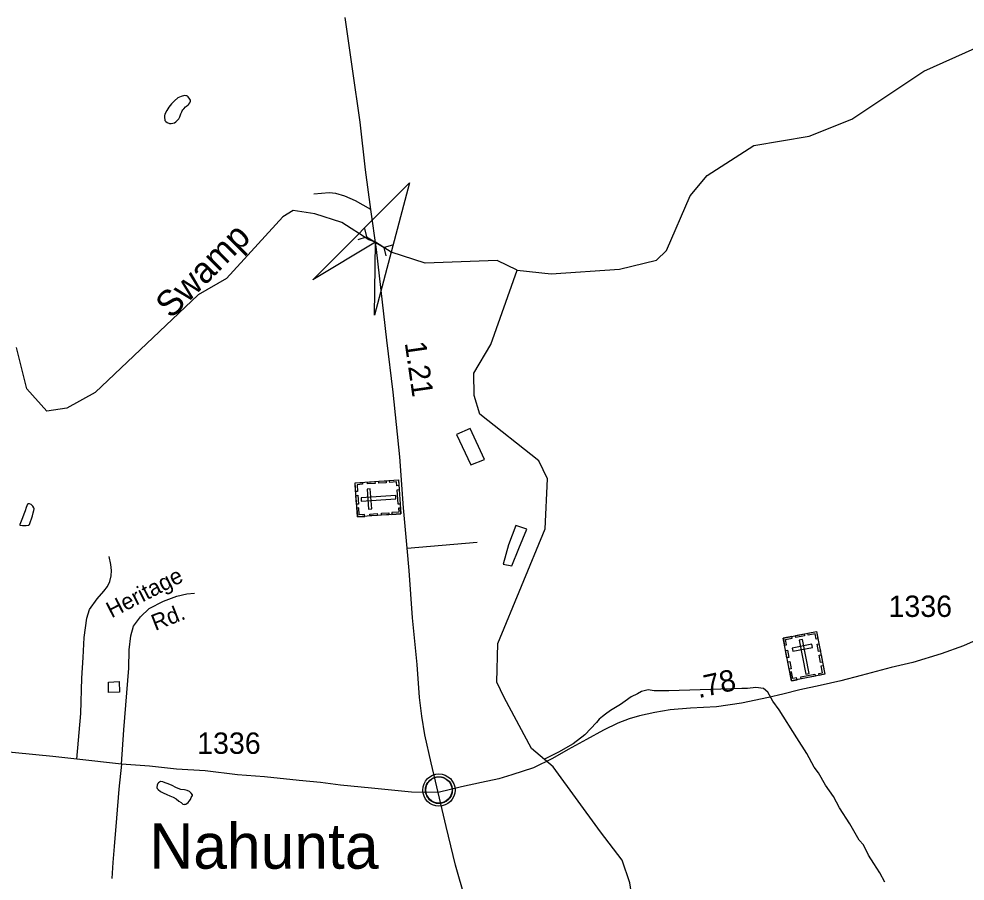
# Model space of a CAD drawing. Extents: x 2206922 to 2357709, y 510027 to 673830.
# Drawn here: x 2276077 to 2281610, y 640518 to 645561 of the extents above; entities that cross this region are included whole.
import ezdxf

# ---------------------------------------------------------------- set-up
doc = ezdxf.new("R2010")
doc.units = 0
for name, color, linetype in [('Exist Civil Demographics Community CELL', 7, 'Continuous'), ('Exist Civil Demographics Community Label', 7, 'Continuous'), ('Exist Cultural Cemetery CELL', 7, 'Continuous'), ('Exist Hydrographic Creek Single Shore', 7, 'Continuous'), ('Exist Hydrographic Creek Single Shore Label', 7, 'Continuous'), ('Exist Hydrographic Misc Water Feature', 7, 'Continuous'), ('Exist Road Non-System Type 51', 7, 'Continuous'), ('Exist Road Non-System Type 51 Label', 7, 'Continuous'), ('Exist Road Primary NC Attributed', 7, 'Continuous'), ('Exist Road Primary NC Mileage Hundredths English Label', 7, 'Continuous'), ('Exist Road Secondary Mileage Hundredths English Label', 7, 'Continuous'), ('Exist Road Secondary Structure Culvert Attributed CELL', 7, 'Continuous'), ('Exist Road Secondary Structure Culvert CELL', 7, 'Continuous'), ('Exist Road Secondary Type 51 Attributed', 7, 'Continuous'), ('Exist Road Secondary Type 51 Number Label', 7, 'Continuous')]:
    doc.layers.add(name, color=color, linetype=linetype)

msp = doc.modelspace()

# ---------------------------------------------------------------- linework, layer by layer
at = {"layer": 'Exist Civil Demographics Community CELL'}
msp.add_lwpolyline([(2278455.1, 641063.1), (2278456.1, 641068.7), (2278457.9, 641075.3), (2278460.8, 641082.5), (2278463.7, 641088.2), (2278467.1, 641094), (2278470.8, 641099.1), (2278474.8, 641103.5), (2278479.4, 641108.1), (2278484.9, 641112.7), (2278490.3, 641116.3), (2278495.2, 641119.2), (2278500.3, 641121.6), (2278505.7, 641123.9), (2278511.4, 641125.7), (2278515.7, 641126.9), (2278520.5, 641127.6), (2278524.7, 641128.4), (2278531, 641128.6), (2278535.5, 641128.5), (2278541.1, 641128.3), (2278546, 641127.5), (2278550.9, 641126.5), (2278555.9, 641125.1), (2278561.1, 641123.2), (2278567.8, 641120.3), (2278574, 641116.8), (2278579.1, 641113.2), (2278584.3, 641109.2), (2278587.6, 641106.1), (2278591.7, 641101.7), (2278595.6, 641097), (2278598.6, 641092.4), (2278601.8, 641087.4), (2278604.2, 641082.2), (2278606.2, 641077.2), (2278607.8, 641072.2), (2278609.1, 641067.6), (2278610.2, 641061.6), (2278610.8, 641056.9), (2278611.1, 641050.9), (2278610.9, 641045.1), (2278610.3, 641039.4), (2278609.4, 641033.9), (2278607.7, 641027.8), (2278605.9, 641021.9), (2278603.6, 641016.9), (2278600.4, 641010.9), (2278597.1, 641005.5), (2278593.7, 641000.8), (2278589.4, 640996.1), (2278584.2, 640991.1), (2278579.1, 640987), (2278574.1, 640983.6), (2278569.8, 640981.1), (2278563, 640977.8), (2278555.8, 640975.1), (2278549.9, 640973.6), (2278543.3, 640972.3), (2278538.9, 640971.9), (2278534.4, 640971.6), (2278528.8, 640971.6), (2278524.5, 640972), (2278518.9, 640972.8), (2278513, 640974.1), (2278508.4, 640975.4), (2278503.2, 640977.2), (2278498.6, 640979.2), (2278494.7, 640981.5), (2278487.9, 640985.5), (2278482.3, 640989.8), (2278477.4, 640994.3), (2278472.9, 640999.2), (2278469.7, 641003.1), (2278466.8, 641007.3), (2278462.7, 641014.4), (2278461, 641017.9), (2278459.2, 641022), (2278456.7, 641030.2), (2278455.1, 641037.2), (2278454.4, 641042.4), (2278454.1, 641048.7), (2278454, 641053.4), (2278454.6, 641059.8)], close=True, dxfattribs=at)
for centre, radius in [((2278532.7, 641050.7), 94.3), ((2278532.5, 641051), 76.7)]:
    msp.add_circle(centre, radius, dxfattribs=at)
at = {"layer": 'Exist Cultural Cemetery CELL'}
for points in [[(2278055.9, 642648.5), (2278042.1, 642847.1), (2278296.1, 642864.8), (2278309.9, 642666.2)], [(2278085.3, 642850.2), (2278086.1, 642838.8), (2278054, 642836.6), (2278056.8, 642796.2), (2278045.7, 642795.4), (2278042.1, 642847.2)], [(2278159, 642843.9), (2278115.8, 642840.9), (2278115, 642852.2), (2278158.2, 642855.2)], [(2278224.8, 642848.4), (2278181.6, 642845.4), (2278180.8, 642856.8), (2278224, 642859.8)], [(2278298.4, 642831.7), (2278286.9, 642830.9), (2278285.4, 642852.9), (2278245.1, 642850.1), (2278244.3, 642861.2), (2278296.1, 642864.8)], [(2278050.8, 642722.4), (2278047.2, 642774.1), (2278058.5, 642774.9), (2278062.1, 642723.2)], [(2278077.6, 642759.3), (2278078.9, 642740.6), (2278281.2, 642754.7), (2278279.9, 642773.4)], [(2278121, 642693.9), (2278139.6, 642695.2), (2278131.4, 642812.7), (2278112.8, 642811.4)], [(2278294.5, 642722.7), (2278288.6, 642807.4), (2278299.9, 642808.1), (2278305.8, 642723.5)], [(2278099.1, 642651.5), (2278098.3, 642662.8), (2278066.2, 642660.6), (2278063.4, 642701), (2278052.3, 642700.3), (2278055.9, 642648.5)], [(2278173.1, 642656.6), (2278129.9, 642653.6), (2278129.1, 642665), (2278172.3, 642668)], [(2278240.2, 642661.3), (2278196.9, 642658.3), (2278196.2, 642669.6), (2278239.4, 642672.6)], [(2278307.6, 642699.2), (2278296.1, 642698.4), (2278297.6, 642676.4), (2278257.3, 642673.6), (2278258.1, 642662.5), (2278309.9, 642666.1)], [(2280545.5, 641939.6), (2280740.9, 641977.8), (2280789.8, 641727.9), (2280594.4, 641689.7)], [(2280553.8, 641897.1), (2280565, 641899.3), (2280558.8, 641930.9), (2280598.6, 641938.6), (2280596.5, 641949.6), (2280545.5, 641939.6)], [(2280618.2, 641953.8), (2280669.1, 641963.7), (2280671.3, 641952.5), (2280620.4, 641942.6)], [(2280749.3, 641935.3), (2280738.2, 641933.1), (2280732, 641964.7), (2280692.2, 641956.9), (2280690, 641967.8), (2280741, 641977.8)], [(2280598.6, 641880.6), (2280602.2, 641862.3), (2280717.8, 641884.9), (2280714.2, 641903.2)], [(2280658.1, 641931.8), (2280639.8, 641928.2), (2280678.7, 641729.2), (2280697, 641732.7)], [(2280752.1, 641861.3), (2280743.8, 641903.9), (2280755, 641906), (2280763.3, 641863.5)], [(2280568, 641824.3), (2280559.7, 641866.8), (2280570.9, 641869), (2280579.2, 641826.5)], [(2280764.7, 641796.6), (2280756.4, 641839.1), (2280767.6, 641841.3), (2280775.9, 641798.8)], [(2280580.9, 641758.3), (2280572.6, 641800.8), (2280583.8, 641803), (2280592.1, 641760.5)], [(2280757.2, 641721.5), (2280755, 641732.8), (2280776.6, 641737), (2280768.9, 641776.7), (2280779.8, 641778.8), (2280789.8, 641727.9)], [(2280626.8, 641696.1), (2280624.6, 641707.4), (2280603, 641703.1), (2280595.3, 641742.8), (2280584.4, 641740.7), (2280594.3, 641689.7)], [(2280648.6, 641712), (2280731.8, 641728.3), (2280734, 641717.1), (2280650.7, 641700.8)]]:
    msp.add_lwpolyline(points, close=True, dxfattribs=at)
at = {"layer": 'Exist Hydrographic Creek Single Shore'}
for points in [[(2278989.5, 644090.4), (2279189.6, 644069.9), (2279589.4, 644097.9), (2279805.6, 644149.2), (2279862.6, 644207.1), (2280001.6, 644525.7), (2280100.6, 644645), (2280373.6, 644819.8), (2280697.5, 644875.6), (2280946.5, 644975.4), (2281368.5, 645255.4), (2281667.6, 645390.4), (2282112.6, 645364.9), (2282342.8, 645440), (2282790.5, 645577.4)], [(2278989.5, 644090.4), (2278872.6, 644148.6), (2278452.6, 644132.2), (2278253.4, 644196.1), (2278161.1, 644255), (2278123.6, 644269.2), (2277964.4, 644370.6), (2277806.2, 644420.3), (2277679.4, 644440.6), (2277620.6, 644404.1), (2277290.4, 644043), (2277125.5, 643948), (2276522.5, 643376.5), (2276356.4, 643284.7), (2276240.5, 643267.4), (2276122.4, 643397.7), (2276061.5, 643638.4)]]:
    msp.add_lwpolyline(points, dxfattribs=at)
at = {"layer": 'Exist Hydrographic Misc Water Feature'}
for points in [[(2277065.7, 645105.2), (2277061.8, 645109.4), (2277057.9, 645111.2), (2277051.9, 645111.3), (2277045.4, 645113.1), (2277025.7, 645106.8), (2277015.6, 645103), (2277005.6, 645098.8), (2276985.9, 645082.7), (2276968.1, 645064.3), (2276952.3, 645044.4), (2276940.6, 645024.3), (2276930.7, 645003.8), (2276928.7, 644994), (2276927, 644982.1), (2276928.9, 644972.1), (2276930.7, 644966.1), (2276935, 644960.2), (2276943.2, 644954.1), (2276957.2, 644948.4), (2276967.4, 644948.4), (2276977.1, 644950.6), (2276987.3, 644952.7), (2276994.9, 644958.5), (2277002.7, 644967), (2277010.7, 644976.8), (2277016.6, 644988.9), (2277022.8, 645005), (2277028.5, 645017.1), (2277030.4, 645022.9), (2277034.5, 645029.2), (2277040, 645035.2), (2277050.1, 645047.1), (2277056.4, 645051.4), (2277066.3, 645059.3), (2277069.8, 645063.2), (2277075.9, 645069.6), (2277078, 645073.3), (2277080.2, 645079.5), (2277080, 645085.6), (2277075.7, 645091.5), (2277065.7, 645105.2)], [(2280425.6, 638297.7), (2280339.6, 638618.8), (2280230.6, 638807.9), (2280018.9, 639419.5), (2279947.1, 639537.5), (2279857.3, 639809.5), (2279682.9, 640294.6), (2279648.5, 640508.8), (2279603.4, 640641), (2279477.7, 640805.3), (2279200.5, 641186.9), (2279074.6, 641294.4), (2278913.6, 641592.9), (2278870.5, 641682.4), (2278876.5, 641908.5), (2279153.5, 642578.5), (2279167.4, 642870.1), (2279116.6, 642976), (2278772.5, 643248.7), (2278738.5, 643357.6), (2278736.4, 643488.9), (2278835.5, 643657.4), (2278989.5, 644090.4)], [(2278714.9, 643165.9), (2278635.7, 643131.1), (2278719, 642951.9), (2278798.8, 642984.9), (2278714.9, 643165.9)], [(2276164.7, 642702.1), (2276158.7, 642712), (2276148.7, 642720), (2276139, 642723.9), (2276131, 642723.9), (2276126.7, 642723.7), (2276118.7, 642703.8), (2276113.2, 642683.5), (2276105.2, 642663.7), (2276097.6, 642643.3), (2276090, 642623.4), (2276085.7, 642613.4), (2276082, 642603.5), (2276081.8, 642599.4), (2276098, 642597.4), (2276111.8, 642597.8), (2276119.8, 642597.8), (2276129.8, 642599.9), (2276133.7, 642599.8), (2276137.8, 642604), (2276143.7, 642621.7), (2276149.3, 642637.9), (2276155, 642654.1), (2276159.3, 642672.1), (2276163, 642686.2), (2276165.1, 642696), (2276164.7, 642702.1)], [(2279046.3, 642577.4), (2278982.3, 642598.7), (2278939.4, 642484.4), (2278908.5, 642372.2), (2278958.7, 642362.6), (2278999.7, 642463.1), (2279046.3, 642577.4)], [(2276662.3, 641685.4), (2276664.8, 641623.4), (2276601, 641620.9), (2276600.2, 641682.6), (2276662.3, 641685.4)], [(2281140.7, 640511.9), (2281110.6, 640566.6), (2281075, 640621.3), (2281045, 640670.6), (2281014.9, 640730.8), (2280990.3, 640758.1), (2280935.6, 640853.9), (2280875.4, 640946.9), (2280840.5, 641013.3), (2280793.4, 641078.3), (2280752.4, 641152.2), (2280727.7, 641185), (2280684, 641263.5), (2280625.2, 641356.8), (2280521.8, 641520), (2280485.3, 641571.3), (2280455.9, 641622.8), (2280430.4, 641644.7), (2280386.6, 641650.2), (2280337.4, 641644.7), (2280304.6, 641644.7), (2279878, 641631.9), (2279834.2, 641631.9), (2279790.5, 641631.9), (2279757.2, 641636.4), (2279717.2, 641626.2), (2279693, 641614), (2279657.4, 641595.5), (2279622.7, 641569.9), (2279593.6, 641551.7), (2279566.2, 641533.4), (2279535.2, 641515.2), (2279506.1, 641495.1), (2279489.7, 641480.5), (2279469.1, 641466.1), (2279455.1, 641445.9), (2279386.3, 641374.1), (2279316.8, 641321.3), (2279232.8, 641272.1), (2279149.5, 641230.4)], [(2277084.3, 641031.7), (2277074.1, 641041.4), (2277059.7, 641047.6), (2277043.9, 641051.3), (2277024.2, 641053), (2276998.2, 641063), (2276968.1, 641078.5), (2276943.6, 641088.2), (2276931.6, 641092.1), (2276917.2, 641097.9), (2276905.3, 641100.1), (2276897.7, 641097.6), (2276893.6, 641093.7), (2276889.5, 641089.9), (2276885.8, 641079.9), (2276883.8, 641065.6), (2276885.8, 641059.6), (2276889.9, 641053.8), (2276904.1, 641041.9), (2276920.3, 641034.2), (2276942, 641024.4), (2276958.2, 641016.3), (2276978.5, 641008.8), (2276996.3, 640998.8), (2277012.3, 640985), (2277024.6, 640977.1), (2277034.9, 640969), (2277042.5, 640967.1), (2277046.8, 640967.2), (2277052.9, 640967.5), (2277058.7, 640971.5), (2277066.9, 640977.6), (2277072.4, 640985.7), (2277080.4, 640995.4), (2277084.1, 641007.8), (2277092.1, 641019.6), (2277092.3, 641023.6), (2277084.3, 641031.7)]]:
    msp.add_lwpolyline(points, dxfattribs=at)
at = {"layer": 'Exist Road Non-System Type 51'}
msp.add_line((2278347.8, 642465.8), (2278755.5, 642499.6), dxfattribs=at)
for points in [[(2278133.7, 644447), (2278044.7, 644496.1), (2277982.5, 644523.5), (2277930.4, 644539), (2277890.4, 644544.6), (2277800.4, 644535.8)], [(2276414.8, 641231.7), (2276439.3, 641498.6), (2276444.9, 641705.4), (2276452.4, 641825.7), (2276458, 641942.2), (2276473.1, 642056.9), (2276490, 642105.8), (2276533.2, 642169.7), (2276572.6, 642214.8), (2276595.2, 642241.1), (2276608.3, 642271.2), (2276615.8, 642303.1), (2276617.7, 642335.1), (2276614, 642370.8), (2276604.6, 642415.9)], [(2276676, 641202.6), (2276691, 641402.8), (2276719, 641763), (2276722, 641870.9), (2276731.3, 641953.1), (2276746.9, 642009.2), (2276788.3, 642063.5), (2276837.7, 642111.9), (2276921.4, 642154.8), (2276999, 642185.4), (2277058.8, 642198), (2277102.9, 642202.5)], [(2276676, 641202.6), (2276660.9, 641055), (2276647.8, 640885.8), (2276632.8, 640720.4), (2276625.2, 640626.4), (2276619.6, 640532.4)]]:
    msp.add_lwpolyline(points, dxfattribs=at)
at = {"layer": 'Exist Road Primary NC Attributed'}
for points in [[(2278528.2, 641037.2), (2278486.9, 641209.2), (2278449.3, 641372.7), (2278432.4, 641483.6), (2278419.2, 641592.6), (2278406.1, 641785.3), (2278377.9, 642058.8), (2278358.9, 642334.2), (2278347.8, 642465.8), (2278325.4, 642701.8), (2278304.7, 642999.3), (2278265.2, 643378.4), (2278227.6, 643681), (2278167.5, 644212), (2278133.7, 644447), (2278103.6, 644678.2), (2278071.7, 644956.4), (2278026.6, 645269.4), (2277983.4, 645570.1)], [(2280089.5, 634988), (2279555.4, 637060.6), (2279504.3, 637241.6), (2279306.4, 638008.8), (2279259.4, 638196.8), (2279193.2, 638430), (2279138.7, 638646.1), (2279067.3, 638955.4), (2279018.5, 639160.3), (2278924.6, 639535.3), (2278834.4, 639841.7), (2278744.2, 640180), (2278686, 640414), (2278629.6, 640611.4), (2278575.2, 640837), (2278528.2, 641037.2)]]:
    msp.add_lwpolyline(points, dxfattribs=at)
at = {"layer": 'Exist Road Secondary Structure Culvert Attributed CELL'}
msp.add_lwpolyline([(2277795.9, 644034.9), (2278360.3, 644601.8), (2278155, 643828.6), (2278161.1, 644255)], close=True, dxfattribs=at)
at = {"layer": 'Exist Road Secondary Structure Culvert CELL'}
for p, q in [((2278097.5, 644335), (2278108.9, 644285.6)), ((2278060.2, 644271.4), (2278108.9, 644285.6)), ((2278108.9, 644285.6), (2278213.2, 644224.3)), ((2278262, 644238.5), (2278213.2, 644224.3)), ((2278224.7, 644174.9), (2278213.2, 644224.3))]:
    msp.add_line(p, q, dxfattribs=at)
at = {"layer": 'Exist Road Secondary Type 51 Attributed'}
for points in [[(2281751.7, 641962), (2281599.6, 641894.3), (2281470, 641847.3), (2281304.7, 641796.6), (2281176.9, 641766.5), (2281001.3, 641721.4), (2280883.7, 641690.4), (2280761.9, 641661.3), (2280642.3, 641636.1), (2280543.9, 641610.5), (2280459.3, 641591.7), (2280301.5, 641559.7), (2280155, 641537.2), (2280004.7, 641529.6), (2279884.5, 641520.2), (2279794.3, 641503.3), (2279706, 641484.5), (2279645.9, 641467.6), (2279578.3, 641441.3), (2279495.6, 641400.9), (2279396.1, 641346.4), (2279289, 641288.1), (2279196.9, 641235.5), (2279086.1, 641181), (2278958.4, 641139.6), (2278883.2, 641117), (2278781.8, 641094.5), (2278665.3, 641070), (2278528.2, 641037.2)], [(2278528.2, 641037.2), (2278372.3, 641038.1), (2278137.5, 641062.5), (2277957.1, 641079.5), (2277840.6, 641095.4), (2277714.8, 641105.8), (2277511.9, 641127.4), (2277354.1, 641140.5), (2277166.3, 641163.1), (2276997.2, 641173.4), (2276839.4, 641189.4), (2276676, 641202.6), (2276414.8, 641231.7), (2276274, 641246.7), (2275935.8, 641280.6)]]:
    msp.add_lwpolyline(points, dxfattribs=at)

# ---------------------------------------------------------------- texts
at = {"layer": 'Exist Civil Demographics Community Label'}
msp.add_text('Nahunta', height=265, dxfattribs=at).set_placement((2276840, 640590.6))
at = {"layer": 'Exist Hydrographic Creek Single Shore Label'}
msp.add_text('Swamp', height=150, rotation=44.9006, dxfattribs=at).set_placement((2276966.2, 643802.3))
at = {"layer": 'Exist Road Non-System Type 51 Label'}
for s, rotation, p in [('Heritage', 27.1371, (2276618, 642054.6)), ('Rd.', 21.5214, (2276873.8, 641981))]:
    msp.add_text(s, height=95, rotation=rotation, dxfattribs=at).set_placement(p)
at = {"layer": 'Exist Road Primary NC Mileage Hundredths English Label'}
msp.add_text('1.21', height=125, rotation=278.1892, dxfattribs=at).set_placement((2278332.2, 643666.3))
at = {"layer": 'Exist Road Secondary Mileage Hundredths English Label'}
msp.add_text('.78', height=125, rotation=12.5362, dxfattribs=at).set_placement((2280051.1, 641587.7))
at = {"layer": 'Exist Road Secondary Type 51 Number Label'}
for p in [(2281161.6, 642063.2), (2277118.6, 641262.4)]:
    msp.add_text('1336', height=125, dxfattribs=at).set_placement(p)

doc.saveas('drawing.dxf')
